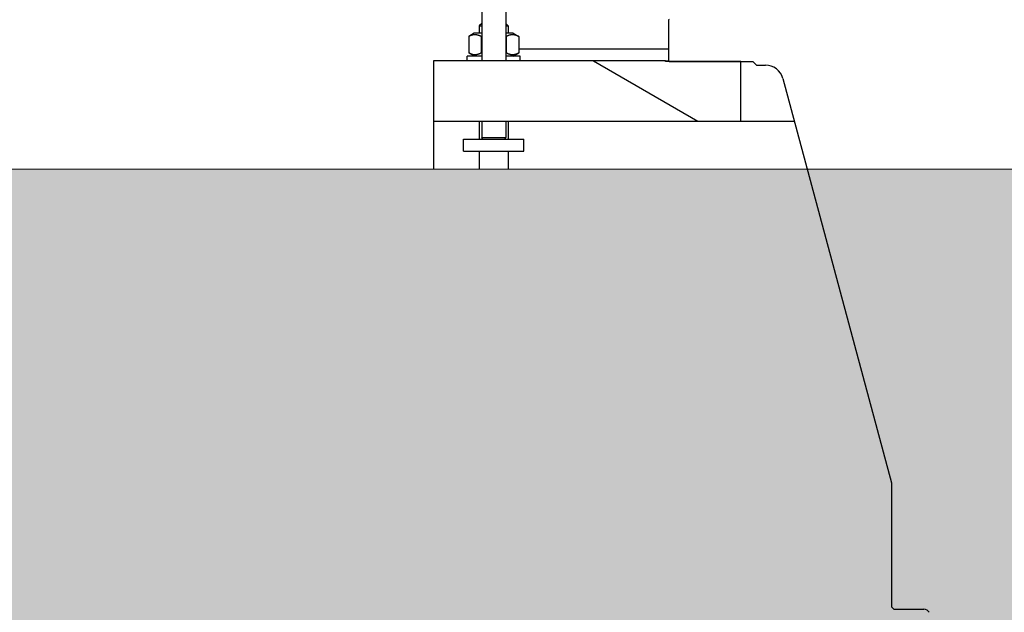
# Model space of a CAD drawing. Extents: x -89225 to 110569, y 13360 to 87647.
# Tile 471 of 478: x 99629 to 100446, y 77768 to 78260. Entities that reach past the tile are written whole.
import ezdxf

# ---------------------------------------------------------------- set-up
doc = ezdxf.new("R2010")
doc.units = 0
doc.layers.add('Beluchtingstank', color=253, linetype='Continuous')
doc.layers.add('INSTALLATIE', color=6, linetype='Continuous')

msp = doc.modelspace()

# ---------------------------------------------------------------- hatches: boundary and pattern name
at = {"layer": 'Beluchtingstank', "lineweight": 9, "ltscale": 0.01}
h = msp.add_hatch(dxfattribs=at)
h.set_pattern_fill('AR-CONC', color=256, style=0)
h.paths.add_polyline_path([(106923.2, 78135.99), (100661.83, 78135.99), (100282.2, 78135.99), (87461.83, 78135.99), (87082.2, 78135.99), (80820.84, 78135.99), (80820.84, 78235.99), (80617.11, 78235.99), (80617.11, 77735.99), (80922.79, 77735.99), (87195.15, 77735.99), (87348.88, 77735.99), (93747.02, 77735.99), (93997.02, 77735.99), (100395.15, 77735.99), (100548.88, 77735.99), (106821.25, 77735.99), (107126.92, 77735.99), (107126.92, 78235.99), (106923.2, 78235.99)])
at = {"layer": 'INSTALLATIE'}
h = msp.add_hatch(dxfattribs=at)
h.set_pattern_fill('ANSI31', color=256, scale=2540, angle=-75.00002, style=0)
h.set_pattern_definition([(330, (26738.4, 84288.65), (158.7501, 274.963), [])])
h.paths.add_polyline_path([(100227.02, 78175.99), (100227.02, 78225.49), (100167.52, 78225.49), (100164.52, 78225.49), (100164.52, 78225.99), (99972.02, 78225.99), (99972.02, 78175.99)])
h.paths.add_polyline_path([(100717.02, 78225.49), (100717.02, 78175.99), (100972.02, 78175.99), (100972.02, 78225.99), (100779.52, 78225.99), (100779.52, 78225.49), (100776.52, 78225.49)])

# ---------------------------------------------------------------- linework, layer by layer
at = {"layer": 'Beluchtingstank', "lineweight": 9, "ltscale": 0.01}
msp.add_line((106923.2, 78135.99), (80820.84, 78135.99), dxfattribs=at)
at = {"layer": 'INSTALLATIE'}
for p, q in [((100012.02, 78278.99), (100012.02, 78225.99)), ((100032.02, 78278.99), (100032.02, 78225.99)), ((100012.02, 78256.99), (100010.02, 78254.99)), ((100010.02, 78254.99), (100012.02, 78254.99)), ((100010.02, 78254.99), (100010.02, 78248.99)), ((100032.02, 78256.99), (100034.02, 78254.99)), ((100032.02, 78254.99), (100034.02, 78254.99)), ((100034.02, 78254.99), (100034.02, 78248.99)), ((100167.52, 78260.49), (100167.02, 78259.99)), ((100167.02, 78259.99), (100167.02, 78225.99)), ((100005.82, 78248.99), (100001.23, 78246.34)), ((100001.23, 78246.34), (100001.23, 78232.64)), ((100012.02, 78248.99), (100005.82, 78248.99)), ((100011.62, 78246.34), (100011.62, 78232.64)), ((100038.22, 78248.99), (100032.02, 78248.99)), ((100032.41, 78246.34), (100032.41, 78232.64)), ((100038.22, 78248.99), (100042.8, 78246.34)), ((100042.8, 78246.34), (100042.8, 78232.64)), ((100012.02, 78229.99), (100000.02, 78229.99)), ((100000.02, 78225.99), (100000.02, 78229.99)), ((100005.82, 78229.99), (100001.23, 78232.64)), ((100044.02, 78229.99), (100032.02, 78229.99)), ((100038.22, 78229.99), (100042.8, 78232.64)), ((100042.8, 78235.99), (100167.02, 78235.99)), ((100044.02, 78225.99), (100044.02, 78229.99)), ((100164.52, 78225.99), (99972.02, 78225.99)), ((99972.02, 78225.99), (99972.02, 78175.99)), ((100164.52, 78225.49), (100164.52, 78225.99)), ((100164.52, 78225.99), (100167.02, 78225.99)), ((100227.02, 78225.49), (100164.52, 78225.49)), ((100167.02, 78225.99), (100167.52, 78225.49)), ((100167.52, 78225.49), (100237.02, 78225.49)), ((100227.02, 78175.99), (100227.02, 78225.49)), ((100237.02, 78225.49), (100240.02, 78222.49)), ((100240.02, 78222.49), (100247.51, 78222.49)), ((100262, 78211.37), (100352.02, 77875.49)), ((99972.02, 78175.99), (100227.02, 78175.99)), ((99972.02, 78175.99), (99972.02, 78135.99)), ((100010.02, 78175.99), (100010.02, 78160.99)), ((100012.02, 78175.99), (100012.02, 78162.49)), ((100032.02, 78175.99), (100032.02, 78162.49)), ((100034.02, 78175.99), (100034.02, 78160.99)), ((100227.02, 78175.99), (100271.48, 78175.99)), ((99997.05, 78160.99), (100047.05, 78160.99)), ((99997.05, 78150.99), (99997.05, 78160.99)), ((100012.02, 78162.49), (100032.02, 78162.49)), ((100012.88, 78160.99), (100012.02, 78162.49)), ((100031.15, 78160.99), (100032.02, 78162.49)), ((100047.05, 78150.99), (100047.05, 78160.99)), ((99997.05, 78150.99), (100047.05, 78150.99)), ((100010.02, 78150.99), (100010.02, 78135.99)), ((100034.02, 78150.99), (100034.02, 78135.99)), ((100352.02, 77875.49), (100352.02, 77772.49)), ((100352.02, 77772.49), (100354.02, 77770.49)), ((100354.02, 77770.49), (100379.11, 77770.49))]:
    msp.add_line(p, q, dxfattribs=at)
for centre, radius, start in [((100247.51, 78207.49), 15, 15.00333), ((100379.11, 77765.49), 5, 29.74488)]:
    msp.add_arc(centre, radius, start, 90, dxfattribs=at)
for points, knots in [([(100001.23, 78246.34), (100001.44, 78246.46), (100001.65, 78246.58), (100001.87, 78246.69), (100002.08, 78246.8), (100002.29, 78246.91), (100002.51, 78247.01), (100002.72, 78247.11), (100002.94, 78247.2), (100003.15, 78247.28), (100003.37, 78247.37), (100003.58, 78247.45), (100003.8, 78247.52), (100003.91, 78247.55), (100004.02, 78247.58), (100004.12, 78247.62), (100004.23, 78247.65), (100004.34, 78247.68), (100004.45, 78247.7), (100004.56, 78247.73), (100004.67, 78247.76), (100004.78, 78247.78), (100004.89, 78247.8), (100005, 78247.82), (100005.11, 78247.84), (100005.22, 78247.86), (100005.33, 78247.87), (100005.44, 78247.89), (100005.55, 78247.9), (100005.66, 78247.91), (100005.77, 78247.92), (100005.88, 78247.93), (100005.99, 78247.94), (100006.1, 78247.94), (100006.21, 78247.95), (100006.32, 78247.95), (100006.43, 78247.95), (100006.54, 78247.95), (100006.65, 78247.95), (100006.76, 78247.94), (100006.87, 78247.94), (100006.98, 78247.93), (100007.09, 78247.92), (100007.2, 78247.91), (100007.31, 78247.9), (100007.42, 78247.89), (100007.53, 78247.87), (100007.64, 78247.86), (100007.75, 78247.84), (100007.86, 78247.82), (100007.96, 78247.8), (100008.07, 78247.78), (100008.18, 78247.76), (100008.29, 78247.73), (100008.4, 78247.7), (100008.51, 78247.68), (100008.62, 78247.65), (100008.73, 78247.62), (100008.84, 78247.59), (100008.94, 78247.55), (100009.05, 78247.52), (100009.16, 78247.48), (100009.27, 78247.45), (100009.38, 78247.41), (100009.49, 78247.37), (100009.59, 78247.33), (100009.7, 78247.28), (100009.92, 78247.2), (100010.13, 78247.11), (100010.35, 78247.01), (100010.56, 78246.91), (100010.78, 78246.8), (100010.99, 78246.69), (100011.2, 78246.58), (100011.41, 78246.46), (100011.62, 78246.34)], [0, 0, 0, 0, 1.318722, 1.318722, 1.318722, 2.636959, 2.636959, 2.636959, 3.9544, 3.9544, 3.9544, 5.271114, 5.271114, 5.271114, 5.930011, 5.930011, 5.930011, 6.58963, 6.58963, 6.58963, 7.24981, 7.24981, 7.24981, 7.910388, 7.910388, 7.910388, 8.571205, 8.571205, 8.571205, 9.232104, 9.232104, 9.232104, 9.892934, 9.892934, 9.892934, 10.553554, 10.553554, 10.553554, 11.213831, 11.213831, 11.213831, 11.873648, 11.873648, 11.873648, 12.5329, 12.5329, 12.5329, 13.191507, 13.191507, 13.191507, 13.849853, 13.849853, 13.849853, 14.508492, 14.508492, 14.508492, 15.16745, 15.16745, 15.16745, 15.826719, 15.826719, 15.826719, 16.486265, 16.486265, 16.486265, 17.146028, 17.146028, 17.146028, 18.465848, 18.465848, 18.465848, 19.785255, 19.785255, 19.785255, 21.103014, 21.103014, 21.103014, 21.103014]), ([(100032.41, 78246.34), (100032.62, 78246.46), (100032.83, 78246.58), (100033.04, 78246.69), (100033.26, 78246.8), (100033.47, 78246.91), (100033.68, 78247.01), (100033.9, 78247.11), (100034.11, 78247.2), (100034.33, 78247.28), (100034.54, 78247.37), (100034.76, 78247.45), (100034.98, 78247.52), (100035.08, 78247.55), (100035.19, 78247.58), (100035.3, 78247.62), (100035.41, 78247.65), (100035.52, 78247.68), (100035.63, 78247.7), (100035.74, 78247.73), (100035.85, 78247.76), (100035.96, 78247.78), (100036.07, 78247.8), (100036.18, 78247.82), (100036.29, 78247.84), (100036.39, 78247.86), (100036.5, 78247.87), (100036.61, 78247.89), (100036.72, 78247.9), (100036.83, 78247.91), (100036.94, 78247.92), (100037.05, 78247.93), (100037.16, 78247.94), (100037.27, 78247.94), (100037.39, 78247.95), (100037.5, 78247.95), (100037.61, 78247.95), (100037.72, 78247.95), (100037.83, 78247.95), (100037.94, 78247.94), (100038.05, 78247.94), (100038.16, 78247.93), (100038.27, 78247.92), (100038.37, 78247.91), (100038.48, 78247.9), (100038.59, 78247.89), (100038.7, 78247.87), (100038.81, 78247.86), (100038.92, 78247.84), (100039.03, 78247.82), (100039.14, 78247.8), (100039.25, 78247.78), (100039.36, 78247.76), (100039.47, 78247.73), (100039.58, 78247.7), (100039.69, 78247.68), (100039.8, 78247.65), (100039.9, 78247.62), (100040.01, 78247.59), (100040.12, 78247.55), (100040.23, 78247.52), (100040.34, 78247.48), (100040.45, 78247.45), (100040.56, 78247.41), (100040.66, 78247.37), (100040.77, 78247.33), (100040.88, 78247.28), (100041.1, 78247.2), (100041.31, 78247.11), (100041.52, 78247.01), (100041.74, 78246.91), (100041.95, 78246.8), (100042.17, 78246.69), (100042.38, 78246.58), (100042.59, 78246.46), (100042.8, 78246.34)], [0, 0, 0, 0, 1.318722, 1.318722, 1.318722, 2.636959, 2.636959, 2.636959, 3.9544, 3.9544, 3.9544, 5.271114, 5.271114, 5.271114, 5.930011, 5.930011, 5.930011, 6.58963, 6.58963, 6.58963, 7.24981, 7.24981, 7.24981, 7.910388, 7.910388, 7.910388, 8.571205, 8.571205, 8.571205, 9.232104, 9.232104, 9.232104, 9.892934, 9.892934, 9.892934, 10.553554, 10.553554, 10.553554, 11.213831, 11.213831, 11.213831, 11.873648, 11.873648, 11.873648, 12.5329, 12.5329, 12.5329, 13.191507, 13.191507, 13.191507, 13.849853, 13.849853, 13.849853, 14.508492, 14.508492, 14.508492, 15.16745, 15.16745, 15.16745, 15.826719, 15.826719, 15.826719, 16.486265, 16.486265, 16.486265, 17.146028, 17.146028, 17.146028, 18.465848, 18.465848, 18.465848, 19.785255, 19.785255, 19.785255, 21.103014, 21.103014, 21.103014, 21.103014]), ([(100011.62, 78232.64), (100011.41, 78232.51), (100011.2, 78232.4), (100010.99, 78232.29), (100010.78, 78232.18), (100010.56, 78232.07), (100010.35, 78231.97), (100010.13, 78231.87), (100009.92, 78231.78), (100009.7, 78231.7), (100009.49, 78231.61), (100009.27, 78231.53), (100009.06, 78231.46), (100008.95, 78231.43), (100008.84, 78231.4), (100008.73, 78231.36), (100008.62, 78231.33), (100008.51, 78231.3), (100008.4, 78231.28), (100008.29, 78231.25), (100008.18, 78231.22), (100008.08, 78231.2), (100007.97, 78231.18), (100007.86, 78231.16), (100007.75, 78231.14), (100007.64, 78231.12), (100007.53, 78231.11), (100007.42, 78231.09), (100007.31, 78231.08), (100007.2, 78231.07), (100007.09, 78231.06), (100006.98, 78231.05), (100006.87, 78231.04), (100006.76, 78231.04), (100006.65, 78231.03), (100006.54, 78231.03), (100006.43, 78231.03), (100006.32, 78231.03), (100006.21, 78231.03), (100006.1, 78231.04), (100005.99, 78231.04), (100005.88, 78231.05), (100005.77, 78231.06), (100005.66, 78231.07), (100005.55, 78231.08), (100005.44, 78231.09), (100005.33, 78231.11), (100005.22, 78231.12), (100005.11, 78231.14), (100005, 78231.16), (100004.89, 78231.18), (100004.78, 78231.2), (100004.67, 78231.22), (100004.56, 78231.25), (100004.45, 78231.28), (100004.34, 78231.3), (100004.24, 78231.33), (100004.13, 78231.36), (100004.02, 78231.39), (100003.91, 78231.43), (100003.8, 78231.46), (100003.69, 78231.5), (100003.58, 78231.53), (100003.48, 78231.57), (100003.37, 78231.61), (100003.26, 78231.65), (100003.15, 78231.7), (100002.94, 78231.78), (100002.72, 78231.87), (100002.51, 78231.97), (100002.29, 78232.07), (100002.08, 78232.18), (100001.87, 78232.29), (100001.65, 78232.4), (100001.44, 78232.52), (100001.23, 78232.64)], [0, 0, 0, 0, 1.318722, 1.318722, 1.318722, 2.636959, 2.636959, 2.636959, 3.9544, 3.9544, 3.9544, 5.271114, 5.271114, 5.271114, 5.930011, 5.930011, 5.930011, 6.58963, 6.58963, 6.58963, 7.24981, 7.24981, 7.24981, 7.910388, 7.910388, 7.910388, 8.571205, 8.571205, 8.571205, 9.232104, 9.232104, 9.232104, 9.892934, 9.892934, 9.892934, 10.553554, 10.553554, 10.553554, 11.213831, 11.213831, 11.213831, 11.873648, 11.873648, 11.873648, 12.5329, 12.5329, 12.5329, 13.191507, 13.191507, 13.191507, 13.849853, 13.849853, 13.849853, 14.508492, 14.508492, 14.508492, 15.16745, 15.16745, 15.16745, 15.826719, 15.826719, 15.826719, 16.486265, 16.486265, 16.486265, 17.146028, 17.146028, 17.146028, 18.465848, 18.465848, 18.465848, 19.785255, 19.785255, 19.785255, 21.103014, 21.103014, 21.103014, 21.103014]), ([(100042.8, 78232.64), (100042.59, 78232.52), (100042.38, 78232.4), (100042.17, 78232.29), (100041.95, 78232.18), (100041.74, 78232.07), (100041.52, 78231.97), (100041.31, 78231.87), (100041.1, 78231.78), (100040.88, 78231.7), (100040.77, 78231.65), (100040.66, 78231.61), (100040.56, 78231.57), (100040.45, 78231.53), (100040.34, 78231.5), (100040.23, 78231.46), (100040.12, 78231.43), (100040.01, 78231.39), (100039.9, 78231.36), (100039.8, 78231.33), (100039.69, 78231.3), (100039.58, 78231.28), (100039.47, 78231.25), (100039.36, 78231.22), (100039.25, 78231.2), (100039.14, 78231.18), (100039.03, 78231.16), (100038.92, 78231.14), (100038.81, 78231.12), (100038.7, 78231.11), (100038.59, 78231.09), (100038.48, 78231.08), (100038.37, 78231.07), (100038.27, 78231.06), (100038.16, 78231.05), (100038.05, 78231.04), (100037.94, 78231.04), (100037.83, 78231.03), (100037.72, 78231.03), (100037.61, 78231.03), (100037.5, 78231.03), (100037.39, 78231.03), (100037.27, 78231.04), (100037.16, 78231.04), (100037.05, 78231.05), (100036.94, 78231.06), (100036.83, 78231.07), (100036.72, 78231.08), (100036.61, 78231.09), (100036.5, 78231.11), (100036.39, 78231.12), (100036.29, 78231.14), (100036.18, 78231.16), (100036.07, 78231.18), (100035.96, 78231.2), (100035.85, 78231.22), (100035.74, 78231.25), (100035.63, 78231.28), (100035.52, 78231.3), (100035.41, 78231.33), (100035.3, 78231.36), (100035.19, 78231.4), (100035.08, 78231.43), (100034.98, 78231.46), (100034.76, 78231.53), (100034.54, 78231.61), (100034.33, 78231.7), (100034.11, 78231.78), (100033.9, 78231.87), (100033.68, 78231.97), (100033.47, 78232.07), (100033.26, 78232.18), (100033.04, 78232.29), (100032.83, 78232.4), (100032.62, 78232.51), (100032.41, 78232.64)], [0, 0, 0, 0, 1.317758, 1.317758, 1.317758, 2.637165, 2.637165, 2.637165, 3.956986, 3.956986, 3.956986, 4.616748, 4.616748, 4.616748, 5.276294, 5.276294, 5.276294, 5.935563, 5.935563, 5.935563, 6.594521, 6.594521, 6.594521, 7.253161, 7.253161, 7.253161, 7.911507, 7.911507, 7.911507, 8.570113, 8.570113, 8.570113, 9.229366, 9.229366, 9.229366, 9.889183, 9.889183, 9.889183, 10.54946, 10.54946, 10.54946, 11.21008, 11.21008, 11.21008, 11.87091, 11.87091, 11.87091, 12.531808, 12.531808, 12.531808, 13.192625, 13.192625, 13.192625, 13.853204, 13.853204, 13.853204, 14.513384, 14.513384, 14.513384, 15.173003, 15.173003, 15.173003, 15.8319, 15.8319, 15.8319, 17.148613, 17.148613, 17.148613, 18.466055, 18.466055, 18.466055, 19.784292, 19.784292, 19.784292, 21.103014, 21.103014, 21.103014, 21.103014])]:
    msp.add_open_spline(points, degree=3, knots=knots, dxfattribs=at)
for points in [[(100011.62, 78246.34), (100011.75, 78246.38), (100011.88, 78246.42), (100012.02, 78246.45)], [(100032.02, 78246.45), (100032.15, 78246.42), (100032.28, 78246.38), (100032.41, 78246.34)], [(100012.02, 78232.53), (100011.88, 78232.56), (100011.75, 78232.6), (100011.62, 78232.64)], [(100032.41, 78232.64), (100032.28, 78232.6), (100032.15, 78232.56), (100032.02, 78232.53)]]:
    msp.add_open_spline(points, degree=3, dxfattribs=at)

doc.saveas('drawing.dxf')
